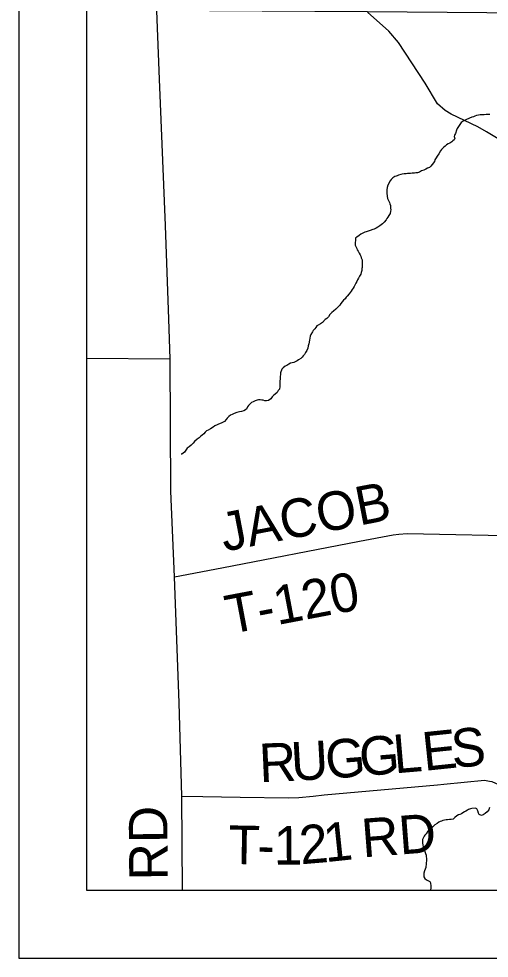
# Model space of a CAD drawing. Extents: x 0 to 34, y 0 to 22.
# Drawn here: x 21.64 to 22.334, y 14 to 15.383 of the extents above; entities that cross this region are included whole.
import ezdxf

# ---------------------------------------------------------------- set-up
doc = ezdxf.new("R2010")
doc.units = 0
for name, color, linetype in [('GM_X_Minor_River', 7, 'Continuous'), ('GM_X_Rail_Line', 7, 'Continuous'), ('GM_X_Township_Road', 7, 'Continuous'), ('GM_X_Township_Road_Text', 7, 'Continuous'), ('SH_Cut_Line', 7, 'Continuous'), ('SH_Data', 7, 'Continuous')]:
    doc.layers.add(name, color=color, linetype=linetype)

msp = doc.modelspace()

# ---------------------------------------------------------------- linework, layer by layer
at = {"layer": 'GM_X_Minor_River'}
for points in [[(22.3342, 15.2424), (22.3308, 15.2424), (22.3289, 15.2425), (22.3259, 15.2421), (22.3232, 15.2418), (22.3202, 15.2418), (22.3179, 15.2415), (22.3148, 15.2408), (22.3122, 15.2401), (22.3103, 15.239), (22.308, 15.2386), (22.3045, 15.2372), (22.2988, 15.2346), (22.2969, 15.2339), (22.295, 15.2327), (22.2923, 15.2305), (22.29, 15.2279), (22.2884, 15.2249), (22.2865, 15.2219), (22.2853, 15.2192)], [(22.2853, 15.2192), (22.2837, 15.2147), (22.2825, 15.2121), (22.2821, 15.2102), (22.2828, 15.2071), (22.282, 15.2052), (22.2801, 15.2037), (22.2782, 15.2022), (22.2755, 15.2004), (22.2732, 15.1993), (22.2705, 15.1978), (22.2686, 15.1959), (22.2659, 15.1937), (22.2632, 15.1911), (22.2617, 15.1888), (22.2593, 15.1847), (22.257, 15.1809), (22.2554, 15.1787), (22.2535, 15.1757), (22.2527, 15.1734), (22.2496, 15.1689), (22.2473, 15.1663), (22.2454, 15.1644), (22.2427, 15.1637), (22.24, 15.1618), (22.2373, 15.1607), (22.2339, 15.1593), (22.2308, 15.1578), (22.2278, 15.1567), (22.2255, 15.1564), (22.2236, 15.156), (22.2198, 15.1561), (22.2175, 15.1557), (22.2156, 15.1558), (22.2133, 15.1554), (22.211, 15.1551), (22.208, 15.1551), (22.205, 15.1544), (22.2031, 15.1541), (22.2, 15.153), (22.1981, 15.1522), (22.1962, 15.1515), (22.1943, 15.1512), (22.1916, 15.1493), (22.1889, 15.1467), (22.1874, 15.1448), (22.1842, 15.1384), (22.183, 15.135), (22.1826, 15.1316), (22.1826, 15.1293), (22.1825, 15.1263), (22.1835, 15.1187), (22.1846, 15.1167), (22.1854, 15.1148), (22.1865, 15.1129), (22.1872, 15.111), (22.1879, 15.1087), (22.1883, 15.1064), (22.1883, 15.1045), (22.1886, 15.1022), (22.1882, 15.1003), (22.1874, 15.0969), (22.1858, 15.0939), (22.1843, 15.0913), (22.1827, 15.0894), (22.1815, 15.0875), (22.1788, 15.0838), (22.1761, 15.0815), (22.1723, 15.0786), (22.1696, 15.0767), (22.1669, 15.0749), (22.1639, 15.0738), (22.162, 15.073), (22.1581, 15.0716), (22.1551, 15.0705), (22.1524, 15.0698), (22.1501, 15.069), (22.1475, 15.0679), (22.1444, 15.0661), (22.1417, 15.0642), (22.1386, 15.062), (22.1363, 15.0609), (22.1362, 15.0499), (22.1369, 15.048), (22.1384, 15.0453), (22.1391, 15.0434), (22.1402, 15.0411), (22.1417, 15.0384), (22.1432, 15.0357), (22.1443, 15.0338), (22.145, 15.0315), (22.1461, 15.0285), (22.1461, 15.0262), (22.1464, 15.0231), (22.1463, 15.0201), (22.1463, 15.0174), (22.1459, 15.0155), (22.1458, 15.0129), (22.145, 15.0099), (22.1442, 15.0072), (22.1423, 15.0046)], [(22.1423, 15.0046), (22.1411, 15.0016), (22.1396, 14.9989), (22.1384, 14.9967), (22.1368, 14.994), (22.1356, 14.9914), (22.1345, 14.9891), (22.1329, 14.9869), (22.1317, 14.9846), (22.1302, 14.9824), (22.1286, 14.9805), (22.1271, 14.9786), (22.1244, 14.9752), (22.1228, 14.9734), (22.1213, 14.9711), (22.119, 14.9689), (22.117, 14.9666), (22.1151, 14.9644), (22.1132, 14.9617), (22.1105, 14.9587), (22.1074, 14.9558), (22.1043, 14.9531), (22.1016, 14.9509), (22.0989, 14.9479), (22.0966, 14.9445), (22.0943, 14.9423), (22.092, 14.9404), (22.0881, 14.9363), (22.0847, 14.9341), (22.0816, 14.9322), (22.0797, 14.9311), (22.0781, 14.9289), (22.0766, 14.927), (22.0743, 14.9244), (22.0731, 14.9225), (22.0708, 14.9187), (22.0696, 14.9161), (22.0687, 14.91), (22.0679, 14.9047), (22.0667, 14.9017), (22.0663, 14.8983), (22.0647, 14.8949), (22.0628, 14.8919), (22.0612, 14.8893), (22.0593, 14.887), (22.0577, 14.8851), (22.0558, 14.8833), (22.0527, 14.8814), (22.0504, 14.8799), (22.0485, 14.8788), (22.0458, 14.8773), (22.0432, 14.8766), (22.0405, 14.8763), (22.0382, 14.8748), (22.0351, 14.873), (22.0328, 14.8718), (22.0298, 14.8696), (22.0278, 14.8677), (22.0259, 14.8621), (22.0254, 14.8541), (22.0249, 14.8488), (22.0252, 14.8454), (22.0252, 14.842), (22.0243, 14.8378), (22.0228, 14.8359), (22.0209, 14.8333), (22.0182, 14.8307), (22.0162, 14.8292), (22.0139, 14.8266), (22.0116, 14.8236), (22.0082, 14.8213), (22.0055, 14.821), (22.0028, 14.821), (22.0006, 14.8218), (21.9987, 14.8219), (21.996, 14.8223), (21.9937, 14.8223), (21.9915, 14.822), (21.9888, 14.8209), (21.9857, 14.8194), (21.9831, 14.8183), (21.9807, 14.8161), (21.9788, 14.8138), (21.9776, 14.8119), (21.9757, 14.8086), (21.9719, 14.806), (21.9684, 14.8053), (21.9658, 14.8045), (21.9616, 14.8038), (21.9578, 14.8024), (21.9547, 14.8009), (21.9524, 14.7998), (21.9501, 14.7976), (21.9474, 14.7953), (21.9459, 14.7935), (21.9435, 14.7905), (21.9386, 14.7879), (21.9347, 14.7864), (21.9325, 14.7857), (21.9294, 14.7838), (21.9267, 14.782)], [(21.9267, 14.782), (21.9229, 14.7794), (21.9194, 14.7775), (21.9171, 14.7768), (21.9152, 14.7746), (21.9129, 14.7723), (21.9106, 14.7705), (21.9083, 14.7682), (21.906, 14.7664), (21.9033, 14.7645), (21.8994, 14.7608), (21.8971, 14.7585), (21.8944, 14.7555), (21.8913, 14.7529), (21.8887, 14.7511), (21.8844, 14.7454), (21.8806, 14.7425), (21.8794, 14.7425)], [(22.334, 14.222), (22.3328, 14.2186), (22.3305, 14.2156), (22.3274, 14.213), (22.3247, 14.2112), (22.322, 14.2101), (22.3186, 14.2116), (22.3175, 14.2136), (22.3168, 14.217), (22.3153, 14.2201), (22.3131, 14.2212), (22.3078, 14.2206), (22.3059, 14.2202), (22.3032, 14.2191), (22.3013, 14.218), (22.299, 14.2165), (22.2971, 14.2154), (22.2948, 14.2143), (22.2925, 14.2128), (22.2902, 14.2117), (22.2883, 14.211), (22.286, 14.2095), (22.2829, 14.2073), (22.2802, 14.205), (22.2775, 14.2043), (22.2749, 14.2044), (22.2722, 14.204), (22.2699, 14.2037), (22.2677, 14.2033), (22.2654, 14.2026), (22.2631, 14.2019), (22.2612, 14.2012), (22.2593, 14.2004), (22.2569, 14.1986), (22.2535, 14.1963), (22.2504, 14.1937), (22.2485, 14.1922), (22.2466, 14.1908), (22.245, 14.1889), (22.2431, 14.187), (22.2404, 14.1833), (22.2388, 14.1814), (22.2377, 14.1795), (22.2365, 14.1776), (22.2353, 14.175), (22.2352, 14.1693)], [(22.2352, 14.1693), (22.2356, 14.167), (22.2363, 14.164), (22.237, 14.162), (22.2378, 14.1597), (22.2385, 14.1571), (22.2396, 14.1544), (22.2407, 14.1517), (22.2406, 14.1494), (22.241, 14.1472), (22.2409, 14.1437), (22.2405, 14.14), (22.2404, 14.1373), (22.24, 14.1354), (22.24, 14.1335), (22.2392, 14.1312), (22.238, 14.1286), (22.2372, 14.1252), (22.2372, 14.1229), (22.2371, 14.1199), (22.2386, 14.1176), (22.2412, 14.1152), (22.2439, 14.1141), (22.2458, 14.1129), (22.2469, 14.111), (22.2475, 14.106), (22.2475, 14.1034), (22.2468, 14.1)]]:
    msp.add_lwpolyline(points, dxfattribs=at)
at = {"layer": 'GM_X_Rail_Line'}
msp.add_lwpolyline([(21.7404, 15.3991), (21.7404, 14.1), (22.8511, 14.1), (22.8436, 14.4741), (22.8386, 14.6159), (22.8342, 14.8106), (22.8239, 15.112), (22.819, 15.3085), (22.8171, 15.3878), (22.7997, 15.3881), (22.1541, 15.3939), (21.8438, 15.3957)], close=True, dxfattribs=at)
at = {"layer": 'GM_X_Township_Road'}
msp.add_line((21.7404, 14.8839), (21.8635, 14.8826), dxfattribs=at)
for points in [[(21.8635, 14.8826), (21.8613, 14.9409), (21.8566, 15.0792), (21.8475, 15.2943), (21.844, 15.3951)], [(22.8344, 14.81), (22.8304, 14.8132), (22.7561, 14.8728), (22.7211, 14.901), (22.6805, 14.9342), (22.653, 14.9588), (22.6239, 14.9875), (22.5765, 15.0337), (22.5298, 15.0748), (22.4364, 15.1441), (22.3625, 15.1973), (22.3295, 15.217), (22.3166, 15.2242), (22.2773, 15.2428), (22.2686, 15.2483), (22.2574, 15.2584), (22.2393, 15.2887), (22.1997, 15.3483), (22.1854, 15.3651), (22.1543, 15.3934)], [(21.8815, 14.1), (21.8805, 14.2386), (21.8768, 14.376), (21.8698, 14.5616), (21.8646, 14.688), (21.8635, 14.8826)], [(21.8698, 14.5616), (21.9398, 14.5751), (22.1422, 14.6144), (22.1922, 14.6233), (22.2001, 14.6245), (22.2126, 14.6253), (22.4038, 14.6217), (22.5495, 14.6218), (22.5593, 14.6222), (22.5684, 14.6237), (22.5794, 14.6245), (22.6687, 14.6217), (22.7876, 14.6187), (22.824, 14.6162), (22.8389, 14.6154)], [(22.0739, 14.2387), (22.0902, 14.2404), (22.2571, 14.2553), (22.2667, 14.2563)], [(22.2667, 14.2563), (22.3264, 14.262), (22.3339, 14.2605), (22.3373, 14.2601), (22.3472, 14.256), (22.3557, 14.249), (22.3621, 14.243), (22.3761, 14.2196), (22.3837, 14.2003), (22.3913, 14.1874), (22.4008, 14.178), (22.4122, 14.1723), (22.4243, 14.1701), (22.4345, 14.1712)], [(21.8805, 14.2386), (21.9116, 14.2383), (21.9665, 14.2374), (22.038, 14.2361), (22.0528, 14.2365), (22.0739, 14.2387)]]:
    msp.add_lwpolyline(points, dxfattribs=at)
at = {"layer": 'SH_Cut_Line'}
msp.add_lwpolyline([(24.729, 15.3682), (24.2134, 15.3658), (23.8093, 15.3659), (22.8171, 15.3878), (22.7997, 15.3881), (22.1541, 15.3939), (21.8438, 15.3957), (21.7404, 15.3991), (21.7404, 14.1), (28.5404, 14.1)], dxfattribs=at)
at = {"layer": 'SH_Data'}
for p, q in [((21.6404, 21), (21.6404, 14)), ((21.7404, 20.9), (21.7404, 14.1)), ((21.7404, 14.1), (21.7404, 14.1)), ((21.7404, 14.1), (28.5404, 14.1)), ((21.6404, 14), (28.6404, 14))]:
    msp.add_line(p, q, dxfattribs=at)

# ---------------------------------------------------------------- texts
at = {"layer": 'GM_X_Township_Road_Text'}
for s, height, rotation, p in [('JACOB', 0.05682, 10.9269, (21.9432, 14.5986)), ('T-120', 0.05682, 10.7574, (21.9508, 14.4772)), ('E', 0.0568, 5.9218, (22.2378, 14.2758)), ('S', 0.0568, 4.6662, (22.2797, 14.2802)), ('U', 0.0568, 3.2049, (22.0429, 14.2611)), ('G', 0.0568, 4.3981, (22.0941, 14.264)), ('G', 0.0568, 4.8324, (22.1444, 14.2679)), ('L', 0.0568, 4.8987, (22.1943, 14.2721)), ('R', 0.0568, 2.5691, (21.9956, 14.259)), ('RD', 0.05682, 90.4937, (21.86, 14.1148)), ('RD', 0.05682, 4.4359, (22.1475, 14.1484)), ('T', 0.0568, 358.9285, (21.9489, 14.1389)), ('1', 0.0568, 0.4434, (22.0163, 14.1377)), ('2', 0.0568, 4.8591, (22.0561, 14.1382)), ('1', 0.0568, 6.0375, (22.0922, 14.1413)), ('-', 0.0568, 359.1833, (21.9916, 14.1381))]:
    msp.add_text(s, height=height, rotation=rotation, dxfattribs=at).set_placement(p)

doc.saveas('drawing.dxf')
